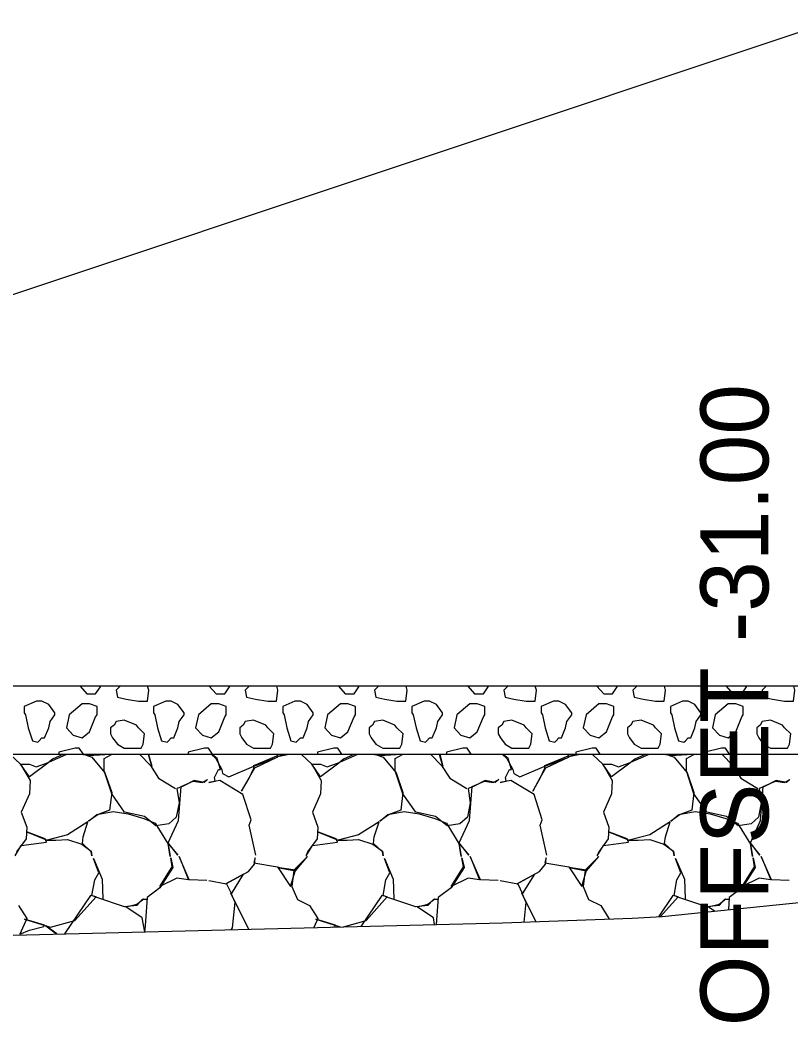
# Model space of a CAD drawing. Extents: x -26 to 4781, y -31 to 24738.
# Drawn here: x 2257 to 2268.33, y 7001.07 to 7015.79 of the extents above; entities that cross this region are included whole.
import ezdxf

# ---------------------------------------------------------------- set-up
doc = ezdxf.new("R2010")
doc.units = 0
for name, color, linetype in [('DESIGN - TRANSPORTATION - Proposed Layout Patterning', 7, 'Continuous'), ('DESIGN - TYPICAL - Finished Grade and Subgrade', 7, 'Continuous'), ('DESIGN - TYPICAL - Subgrade Tie Text', 7, 'Continuous'), ('GEOTECHNICAL – SCRATCH – Level 1', 7, 'Continuous'), ('SURVEY - GROUND - Top of Ground', 7, 'Continuous')]:
    doc.layers.add(name, color=color, linetype=linetype)

msp = doc.modelspace()

# ---------------------------------------------------------------- linework, layer by layer
at = {"layer": 'DESIGN - TRANSPORTATION - Proposed Layout Patterning'}
for p, q in [((2257.058, 7005.611), (2257.078, 7005.581)), ((2257.908, 7005.741), (2257.718, 7005.581)), ((2258.958, 7005.611), (2258.978, 7005.581)), ((2259.808, 7005.741), (2259.618, 7005.581)), ((2260.858, 7005.611), (2260.878, 7005.581)), ((2261.708, 7005.741), (2261.518, 7005.581)), ((2262.758, 7005.611), (2262.778, 7005.581)), ((2263.608, 7005.741), (2263.418, 7005.581)), ((2264.658, 7005.611), (2264.678, 7005.581)), ((2265.508, 7005.741), (2265.318, 7005.581)), ((2266.558, 7005.611), (2266.578, 7005.581)), ((2267.408, 7005.741), (2267.218, 7005.581))]:
    msp.add_line(p, q, dxfattribs=at)
for points in [[(2257.879, 7006), (2257.978, 7005.891), (2258.108, 7005.891), (2258.178, 7005.991), (2258.182, 7006)], [(2258.467, 7006), (2258.408, 7005.941), (2258.428, 7005.841), (2258.558, 7005.811), (2258.738, 7005.781), (2258.868, 7005.781), (2258.888, 7005.941), (2258.871, 7006)], [(2259.779, 7006), (2259.878, 7005.891), (2260.008, 7005.891), (2260.078, 7005.991), (2260.082, 7006)], [(2260.367, 7006), (2260.308, 7005.941), (2260.328, 7005.841), (2260.458, 7005.811), (2260.638, 7005.781), (2260.768, 7005.781), (2260.788, 7005.941), (2260.771, 7006)], [(2261.679, 7006), (2261.778, 7005.891), (2261.908, 7005.891), (2261.978, 7005.991), (2261.982, 7006)], [(2262.267, 7006), (2262.208, 7005.941), (2262.228, 7005.841), (2262.358, 7005.811), (2262.538, 7005.781), (2262.668, 7005.781), (2262.688, 7005.941), (2262.671, 7006)], [(2263.579, 7006), (2263.678, 7005.891), (2263.808, 7005.891), (2263.878, 7005.991), (2263.882, 7006)], [(2264.167, 7006), (2264.108, 7005.941), (2264.128, 7005.841), (2264.258, 7005.811), (2264.438, 7005.781), (2264.568, 7005.781), (2264.588, 7005.941), (2264.571, 7006)], [(2265.479, 7006), (2265.578, 7005.891), (2265.708, 7005.891), (2265.778, 7005.991), (2265.782, 7006)], [(2266.067, 7006), (2266.008, 7005.941), (2266.028, 7005.841), (2266.158, 7005.811), (2266.338, 7005.781), (2266.468, 7005.781), (2266.488, 7005.941), (2266.471, 7006)], [(2267.379, 7006), (2267.478, 7005.891), (2267.608, 7005.891), (2267.678, 7005.991), (2267.682, 7006)], [(2267.967, 7006), (2267.908, 7005.941), (2267.928, 7005.841), (2268.058, 7005.811), (2268.238, 7005.781), (2268.368, 7005.781), (2268.388, 7005.941), (2268.371, 7006)], [(2257.318, 7005.781), (2257.258, 7005.781), (2257.238, 7005.781), (2257.058, 7005.701), (2257.058, 7005.611)], [(2257.508, 7005.581), (2257.508, 7005.611), (2257.418, 7005.731), (2257.318, 7005.781)], [(2259.218, 7005.781), (2259.158, 7005.781), (2259.138, 7005.781), (2258.958, 7005.701), (2258.958, 7005.611)], [(2259.408, 7005.581), (2259.408, 7005.611), (2259.318, 7005.731), (2259.218, 7005.781)], [(2261.118, 7005.781), (2261.058, 7005.781), (2261.038, 7005.781), (2260.858, 7005.701), (2260.858, 7005.611)], [(2261.308, 7005.581), (2261.308, 7005.611), (2261.218, 7005.731), (2261.118, 7005.781)], [(2263.018, 7005.781), (2262.958, 7005.781), (2262.938, 7005.781), (2262.758, 7005.701), (2262.758, 7005.611)], [(2263.208, 7005.581), (2263.208, 7005.611), (2263.118, 7005.731), (2263.018, 7005.781)], [(2264.918, 7005.781), (2264.858, 7005.781), (2264.838, 7005.781), (2264.658, 7005.701), (2264.658, 7005.611)], [(2265.108, 7005.581), (2265.108, 7005.611), (2265.018, 7005.731), (2264.918, 7005.781)], [(2266.818, 7005.781), (2266.758, 7005.781), (2266.738, 7005.781), (2266.558, 7005.701), (2266.558, 7005.611)], [(2267.008, 7005.581), (2267.008, 7005.611), (2266.918, 7005.731), (2266.818, 7005.781)], [(2258.128, 7005.581), (2258.128, 7005.701), (2258.018, 7005.741), (2257.908, 7005.741)], [(2260.028, 7005.581), (2260.028, 7005.701), (2259.918, 7005.741), (2259.808, 7005.741)], [(2261.928, 7005.581), (2261.928, 7005.701), (2261.818, 7005.741), (2261.708, 7005.741)], [(2263.828, 7005.581), (2263.828, 7005.701), (2263.718, 7005.741), (2263.608, 7005.741)], [(2265.728, 7005.581), (2265.728, 7005.701), (2265.618, 7005.741), (2265.508, 7005.741)], [(2267.628, 7005.581), (2267.628, 7005.701), (2267.518, 7005.741), (2267.408, 7005.741)], [(2257.078, 7005.581), (2257.118, 7005.391), (2257.178, 7005.201), (2257.258, 7005.181), (2257.278, 7005.201), (2257.318, 7005.241)], [(2257.318, 7005.241), (2257.358, 7005.241), (2257.418, 7005.391), (2257.438, 7005.481), (2257.508, 7005.581)], [(2257.718, 7005.581), (2257.678, 7005.391), (2257.778, 7005.281), (2257.908, 7005.241), (2258.018, 7005.331), (2258.108, 7005.551), (2258.128, 7005.581)], [(2258.708, 7005.431), (2258.528, 7005.501), (2258.408, 7005.481), (2258.378, 7005.431), (2258.328, 7005.391), (2258.328, 7005.301), (2258.358, 7005.241), (2258.428, 7005.151), (2258.528, 7005.091), (2258.658, 7005.091), (2258.778, 7005.091), (2258.808, 7005.151), (2258.828, 7005.301), (2258.738, 7005.391), (2258.708, 7005.431)], [(2258.978, 7005.581), (2259.018, 7005.391), (2259.078, 7005.201), (2259.158, 7005.181), (2259.178, 7005.201), (2259.218, 7005.241)], [(2259.218, 7005.241), (2259.258, 7005.241), (2259.318, 7005.391), (2259.338, 7005.481), (2259.408, 7005.581)], [(2259.618, 7005.581), (2259.578, 7005.391), (2259.678, 7005.281), (2259.808, 7005.241), (2259.918, 7005.331), (2260.008, 7005.551), (2260.028, 7005.581)], [(2260.608, 7005.431), (2260.428, 7005.501), (2260.308, 7005.481), (2260.278, 7005.431), (2260.228, 7005.391), (2260.228, 7005.301), (2260.258, 7005.241), (2260.328, 7005.151), (2260.428, 7005.091), (2260.558, 7005.091), (2260.678, 7005.091), (2260.708, 7005.151), (2260.728, 7005.301), (2260.638, 7005.391), (2260.608, 7005.431)], [(2260.878, 7005.581), (2260.918, 7005.391), (2260.978, 7005.201), (2261.058, 7005.181), (2261.078, 7005.201), (2261.118, 7005.241)], [(2261.118, 7005.241), (2261.158, 7005.241), (2261.218, 7005.391), (2261.238, 7005.481), (2261.308, 7005.581)], [(2261.518, 7005.581), (2261.478, 7005.391), (2261.578, 7005.281), (2261.708, 7005.241), (2261.818, 7005.331), (2261.908, 7005.551), (2261.928, 7005.581)], [(2262.508, 7005.431), (2262.328, 7005.501), (2262.208, 7005.481), (2262.178, 7005.431), (2262.128, 7005.391), (2262.128, 7005.301), (2262.158, 7005.241), (2262.228, 7005.151), (2262.328, 7005.091), (2262.458, 7005.091), (2262.578, 7005.091), (2262.608, 7005.151), (2262.628, 7005.301), (2262.538, 7005.391), (2262.508, 7005.431)], [(2262.778, 7005.581), (2262.818, 7005.391), (2262.878, 7005.201), (2262.958, 7005.181), (2262.978, 7005.201), (2263.018, 7005.241)], [(2263.018, 7005.241), (2263.058, 7005.241), (2263.118, 7005.391), (2263.138, 7005.481), (2263.208, 7005.581)], [(2263.418, 7005.581), (2263.378, 7005.391), (2263.478, 7005.281), (2263.608, 7005.241), (2263.718, 7005.331), (2263.808, 7005.551), (2263.828, 7005.581)], [(2264.408, 7005.431), (2264.228, 7005.501), (2264.108, 7005.481), (2264.078, 7005.431), (2264.028, 7005.391), (2264.028, 7005.301), (2264.058, 7005.241), (2264.128, 7005.151), (2264.228, 7005.091), (2264.358, 7005.091), (2264.478, 7005.091), (2264.508, 7005.151), (2264.528, 7005.301), (2264.438, 7005.391), (2264.408, 7005.431)], [(2264.678, 7005.581), (2264.718, 7005.391), (2264.778, 7005.201), (2264.858, 7005.181), (2264.878, 7005.201), (2264.918, 7005.241)], [(2264.918, 7005.241), (2264.958, 7005.241), (2265.018, 7005.391), (2265.038, 7005.481), (2265.108, 7005.581)], [(2265.318, 7005.581), (2265.278, 7005.391), (2265.378, 7005.281), (2265.508, 7005.241), (2265.618, 7005.331), (2265.708, 7005.551), (2265.728, 7005.581)], [(2266.308, 7005.431), (2266.128, 7005.501), (2266.008, 7005.481), (2265.978, 7005.431), (2265.928, 7005.391), (2265.928, 7005.301), (2265.958, 7005.241), (2266.028, 7005.151), (2266.128, 7005.091), (2266.258, 7005.091), (2266.378, 7005.091), (2266.408, 7005.151), (2266.428, 7005.301), (2266.338, 7005.391), (2266.308, 7005.431)], [(2266.578, 7005.581), (2266.618, 7005.391), (2266.678, 7005.201), (2266.758, 7005.181), (2266.778, 7005.201), (2266.818, 7005.241)], [(2266.818, 7005.241), (2266.858, 7005.241), (2266.918, 7005.391), (2266.938, 7005.481), (2267.008, 7005.581)], [(2267.218, 7005.581), (2267.178, 7005.391), (2267.278, 7005.281), (2267.408, 7005.241), (2267.518, 7005.331), (2267.608, 7005.551), (2267.628, 7005.581)], [(2268.208, 7005.431), (2268.028, 7005.501), (2267.908, 7005.481), (2267.878, 7005.431), (2267.828, 7005.391), (2267.828, 7005.301), (2267.858, 7005.241), (2267.928, 7005.151), (2268.028, 7005.091), (2268.158, 7005.091), (2268.278, 7005.091), (2268.308, 7005.151), (2268.328, 7005.301), (2268.238, 7005.391), (2268.208, 7005.431)], [(2257.808, 7005.091), (2257.568, 7005.031), (2257.568, 7005)], [(2257.929, 7005), (2257.928, 7005.001), (2257.868, 7005.091), (2257.808, 7005.091)], [(2259.708, 7005.091), (2259.468, 7005.031), (2259.468, 7005)], [(2259.829, 7005), (2259.828, 7005.001), (2259.768, 7005.091), (2259.708, 7005.091)], [(2261.608, 7005.091), (2261.368, 7005.031), (2261.368, 7005)], [(2261.729, 7005), (2261.728, 7005.001), (2261.668, 7005.091), (2261.608, 7005.091)], [(2263.508, 7005.091), (2263.268, 7005.031), (2263.268, 7005)], [(2263.629, 7005), (2263.628, 7005.001), (2263.568, 7005.091), (2263.508, 7005.091)], [(2265.408, 7005.091), (2265.168, 7005.031), (2265.168, 7005)], [(2265.529, 7005), (2265.528, 7005.001), (2265.468, 7005.091), (2265.408, 7005.091)], [(2267.308, 7005.091), (2267.068, 7005.031), (2267.068, 7005)], [(2267.429, 7005), (2267.428, 7005.001), (2267.368, 7005.091), (2267.308, 7005.091)], [(2256.853, 7005), (2257.004, 7004.858), (2257.144, 7004.618), (2257.134, 7004.418), (2257.014, 7004.148), (2257.094, 7003.928), (2257.084, 7003.758), (2256.944, 7003.568)], [(2257.625, 7005), (2257.474, 7004.928), (2257.404, 7004.868), (2257.134, 7004.668), (2257.004, 7004.858), (2257.134, 7004.858), (2257.234, 7004.818), (2257.384, 7004.868), (2257.674, 7005)], [(2257.926, 7005), (2257.944, 7004.998), (2258.054, 7004.958), (2258.244, 7004.728), (2258.344, 7004.438), (2258.314, 7004.178), (2258.144, 7004.118), (2258.004, 7004.018), (2258.124, 7004.118), (2258.364, 7004.158), (2258.584, 7004.128), (2258.814, 7004.058), (2258.984, 7003.988), (2259.174, 7003.678), (2259.204, 7003.498), (2259.174, 7003.688), (2259.314, 7003.518), (2259.174, 7003.698), (2259.324, 7004.028), (2259.364, 7004.528), (2259.544, 7004.608), (2259.674, 7004.588), (2259.754, 7004.628), (2259.704, 7004.588), (2259.554, 7004.618), (2259.384, 7004.528), (2259.304, 7004.498), (2259.334, 7004.288), (2259.294, 7004.078), (2259.184, 7003.978), (2258.994, 7003.948), (2258.824, 7004.088), (2258.534, 7004.148), (2258.344, 7004.418), (2258.234, 7004.758), (2258.234, 7004.938), (2258.341, 7005)], [(2258.328, 7005), (2258.324, 7004.998), (2258.004, 7004.978), (2257.993, 7005)], [(2258.758, 7005), (2258.914, 7004.838), (2259.034, 7004.648), (2259.284, 7004.498)], [(2258.887, 7005), (2258.934, 7004.828), (2258.885, 7005)], [(2260.464, 7003.518), (2260.364, 7003.958), (2260.394, 7004.038), (2260.274, 7004.408), (2259.934, 7004.618), (2259.774, 7004.588), (2259.864, 7004.608), (2259.854, 7004.658), (2259.914, 7004.778), (2259.944, 7004.778), (2259.894, 7004.938), (2259.82, 7005)], [(2259.811, 7005), (2259.874, 7004.938), (2259.964, 7004.778), (2259.974, 7004.718), (2260.064, 7004.668), (2260.434, 7004.828), (2260.784, 7004.958), (2260.444, 7004.798), (2260.364, 7004.658), (2260.254, 7004.458), (2260.364, 7004.648), (2260.434, 7004.798), (2260.434, 7004.838), (2260.774, 7004.978), (2260.789, 7005)], [(2260.905, 7005), (2260.784, 7004.968), (2260.928, 7005)], [(2261.133, 7005), (2261.284, 7004.858), (2261.424, 7004.618), (2261.414, 7004.418), (2261.294, 7004.148), (2261.374, 7003.928), (2261.364, 7003.758), (2261.224, 7003.568), (2261.204, 7003.508), (2261.294, 7003.658), (2261.664, 7003.708), (2261.644, 7003.758), (2261.384, 7003.858), (2261.674, 7003.738), (2261.804, 7003.738), (2261.974, 7003.748), (2262.184, 7003.678), (2262.324, 7003.578), (2262.334, 7003.508), (2262.324, 7003.568), (2262.194, 7003.688), (2262.204, 7003.788), (2262.274, 7004.008), (2261.974, 7003.818), (2261.674, 7003.738)], [(2261.905, 7005), (2261.754, 7004.928), (2261.684, 7004.868), (2261.414, 7004.668), (2261.284, 7004.858), (2261.414, 7004.858), (2261.514, 7004.818), (2261.664, 7004.868), (2261.954, 7005)], [(2262.206, 7005), (2262.224, 7004.998), (2262.334, 7004.958), (2262.524, 7004.728), (2262.624, 7004.438), (2262.594, 7004.178), (2262.424, 7004.118), (2262.284, 7004.018), (2262.404, 7004.118), (2262.644, 7004.158), (2262.864, 7004.128), (2263.094, 7004.058), (2263.264, 7003.988), (2263.454, 7003.678), (2263.484, 7003.498), (2263.454, 7003.688), (2263.594, 7003.518), (2263.454, 7003.698), (2263.604, 7004.028), (2263.644, 7004.528), (2263.824, 7004.608), (2263.954, 7004.588), (2264.034, 7004.628), (2263.984, 7004.588), (2263.834, 7004.618), (2263.664, 7004.528), (2263.584, 7004.498), (2263.614, 7004.288), (2263.574, 7004.078), (2263.464, 7003.978), (2263.274, 7003.948), (2263.104, 7004.088), (2262.814, 7004.148), (2262.624, 7004.418), (2262.514, 7004.758), (2262.514, 7004.938), (2262.621, 7005)], [(2262.608, 7005), (2262.604, 7004.998), (2262.284, 7004.978), (2262.273, 7005)], [(2263.038, 7005), (2263.194, 7004.838), (2263.314, 7004.648), (2263.564, 7004.498)], [(2263.167, 7005), (2263.214, 7004.828), (2263.165, 7005)], [(2264.744, 7003.518), (2264.644, 7003.958), (2264.674, 7004.038), (2264.554, 7004.408), (2264.214, 7004.618), (2264.054, 7004.588), (2264.144, 7004.608), (2264.134, 7004.658), (2264.194, 7004.778), (2264.224, 7004.778), (2264.174, 7004.938), (2264.1, 7005)], [(2264.091, 7005), (2264.154, 7004.938), (2264.244, 7004.778), (2264.254, 7004.718), (2264.344, 7004.668), (2264.714, 7004.828), (2265.064, 7004.958), (2264.724, 7004.798), (2264.644, 7004.658), (2264.534, 7004.458), (2264.644, 7004.648), (2264.714, 7004.798), (2264.714, 7004.838), (2265.054, 7004.978), (2265.069, 7005)], [(2265.185, 7005), (2265.064, 7004.968), (2265.208, 7005)], [(2265.413, 7005), (2265.564, 7004.858), (2265.704, 7004.618), (2265.694, 7004.418), (2265.574, 7004.148), (2265.654, 7003.928), (2265.644, 7003.758), (2265.504, 7003.568), (2265.484, 7003.508), (2265.574, 7003.658), (2265.944, 7003.708), (2265.924, 7003.758), (2265.664, 7003.858), (2265.954, 7003.738), (2266.084, 7003.738), (2266.254, 7003.748), (2266.464, 7003.678), (2266.604, 7003.578), (2266.614, 7003.508), (2266.604, 7003.568), (2266.474, 7003.688), (2266.484, 7003.788), (2266.554, 7004.008), (2266.254, 7003.818), (2265.954, 7003.738)], [(2266.185, 7005), (2266.034, 7004.928), (2265.964, 7004.868), (2265.694, 7004.668), (2265.564, 7004.858), (2265.694, 7004.858), (2265.794, 7004.818), (2265.944, 7004.868), (2266.234, 7005)], [(2266.486, 7005), (2266.504, 7004.998), (2266.614, 7004.958), (2266.804, 7004.728), (2266.904, 7004.438), (2266.874, 7004.178), (2266.704, 7004.118), (2266.564, 7004.018), (2266.684, 7004.118), (2266.924, 7004.158), (2267.144, 7004.128), (2267.374, 7004.058), (2267.544, 7003.988), (2267.734, 7003.678), (2267.764, 7003.498), (2267.734, 7003.688), (2267.874, 7003.518), (2267.734, 7003.698), (2267.884, 7004.028), (2267.924, 7004.528), (2268.104, 7004.608), (2268.234, 7004.588), (2268.314, 7004.628), (2268.264, 7004.588), (2268.114, 7004.618), (2267.944, 7004.528), (2267.864, 7004.498), (2267.894, 7004.288), (2267.854, 7004.078), (2267.744, 7003.978), (2267.554, 7003.948), (2267.384, 7004.088), (2267.094, 7004.148), (2266.904, 7004.418), (2266.794, 7004.758), (2266.794, 7004.938), (2266.901, 7005)], [(2266.888, 7005), (2266.884, 7004.998), (2266.564, 7004.978), (2266.553, 7005)], [(2267.318, 7005), (2267.474, 7004.838), (2267.594, 7004.648), (2267.844, 7004.498)], [(2267.447, 7005), (2267.494, 7004.828), (2267.445, 7005)], [(2256.924, 7003.508), (2257.014, 7003.658), (2257.384, 7003.708), (2257.364, 7003.758), (2257.104, 7003.858), (2257.394, 7003.738), (2257.524, 7003.738), (2257.694, 7003.748), (2257.904, 7003.678), (2258.044, 7003.578), (2258.054, 7003.508), (2258.044, 7003.568), (2257.914, 7003.688), (2257.924, 7003.788), (2257.994, 7004.008), (2257.694, 7003.818), (2257.394, 7003.738)], [(2258.83, 7002.392), (2258.794, 7002.598), (2258.554, 7002.758), (2258.714, 7002.798), (2258.814, 7002.878), (2258.864, 7002.868), (2258.794, 7002.868), (2258.714, 7002.778), (2258.534, 7002.758), (2258.124, 7002.898), (2258.054, 7002.928), (2258.094, 7003.158), (2258.154, 7003.258), (2258.074, 7003.468), (2258.204, 7003.168), (2258.214, 7002.878)], [(2259.744, 7003.148), (2259.484, 7003.158), (2259.334, 7003.498), (2259.474, 7003.158), (2259.304, 7003.178), (2259.054, 7003.058), (2259.234, 7003.348), (2259.214, 7003.478), (2259.244, 7003.338), (2259.054, 7003.038), (2258.864, 7002.898), (2258.834, 7002.478), (2258.826, 7002.392)], [(2259.774, 7003.148), (2260.034, 7003.098), (2260.104, 7002.948), (2260.284, 7003.238), (2260.024, 7003.098), (2260.354, 7003.278), (2260.444, 7003.388), (2260.454, 7003.478), (2260.434, 7003.408), (2260.784, 7003.348), (2260.974, 7003.058), (2261.044, 7003.298), (2260.784, 7003.338), (2261.044, 7003.288), (2261.224, 7003.498), (2261.024, 7003.298), (2260.994, 7003.058), (2261.074, 7002.868), (2261.254, 7002.778), (2261.374, 7002.588), (2261.316, 7002.454)], [(2263.091, 7002.498), (2263.074, 7002.598), (2262.834, 7002.758), (2262.994, 7002.798), (2263.094, 7002.878), (2263.144, 7002.868), (2263.074, 7002.868), (2262.994, 7002.778), (2262.814, 7002.758), (2262.404, 7002.898), (2262.334, 7002.928), (2262.374, 7003.158), (2262.434, 7003.258), (2262.354, 7003.468), (2262.484, 7003.168), (2262.494, 7002.878)], [(2264.024, 7003.148), (2263.764, 7003.158), (2263.614, 7003.498), (2263.754, 7003.158), (2263.584, 7003.178), (2263.334, 7003.058), (2263.514, 7003.348), (2263.494, 7003.478), (2263.524, 7003.338), (2263.334, 7003.038), (2263.144, 7002.898), (2263.115, 7002.499)], [(2264.054, 7003.148), (2264.314, 7003.098), (2264.384, 7002.948), (2264.564, 7003.238), (2264.304, 7003.098), (2264.634, 7003.278), (2264.724, 7003.388), (2264.734, 7003.478), (2264.714, 7003.408), (2265.064, 7003.348), (2265.254, 7003.058), (2265.324, 7003.298), (2265.064, 7003.338), (2265.324, 7003.288), (2265.504, 7003.498), (2265.304, 7003.298), (2265.274, 7003.058), (2265.354, 7002.868), (2265.534, 7002.778), (2265.654, 7002.588), (2265.651, 7002.581)], [(2267.207, 7002.696), (2267.114, 7002.758), (2267.274, 7002.798), (2267.374, 7002.878), (2267.424, 7002.868), (2267.354, 7002.868), (2267.274, 7002.778), (2267.094, 7002.758), (2266.684, 7002.898), (2266.614, 7002.928), (2266.654, 7003.158), (2266.714, 7003.258), (2266.634, 7003.468), (2266.764, 7003.168), (2266.774, 7002.878)], [(2268.304, 7003.148), (2268.044, 7003.158), (2267.894, 7003.498), (2268.034, 7003.158), (2267.864, 7003.178), (2267.614, 7003.058), (2267.794, 7003.348), (2267.774, 7003.478), (2267.804, 7003.338), (2267.614, 7003.038), (2267.424, 7002.898), (2267.411, 7002.717)], [(2260.362, 7002.43), (2260.154, 7002.838), (2260.094, 7002.958), (2260.154, 7002.828), (2260.114, 7002.448), (2260.099, 7002.424)], [(2264.585, 7002.541), (2264.434, 7002.838), (2264.374, 7002.958), (2264.434, 7002.828), (2264.403, 7002.534)], [(2256.974, 7002.778), (2257.094, 7002.588), (2256.994, 7002.358), (2257.134, 7002.418), (2257.344, 7002.468), (2257.354, 7002.488), (2257.064, 7002.578), (2257.444, 7002.458), (2257.804, 7002.558), (2258.114, 7002.908), (2258.034, 7002.928), (2257.652, 7002.363)], [(2261.75, 7002.465), (2262.084, 7002.558), (2262.394, 7002.908), (2262.314, 7002.928), (2262.005, 7002.471)], [(2266.415, 7002.616), (2266.674, 7002.908), (2266.594, 7002.928), (2266.381, 7002.614)], [(2261.596, 7002.461), (2261.624, 7002.468), (2261.634, 7002.488), (2261.344, 7002.578), (2261.704, 7002.464)], [(2257.539, 7002.36), (2257.374, 7002.478), (2257.53, 7002.36)], [(2261.675, 7002.463), (2261.654, 7002.478), (2261.673, 7002.463)]]:
    msp.add_lwpolyline(points, dxfattribs=at)
at = {"layer": 'DESIGN - TYPICAL - Finished Grade and Subgrade'}
msp.add_line((2269, 7015.792), (2226.581, 7001.652), dxfattribs=at)
at = {"layer": 'GEOTECHNICAL – SCRATCH – Level 1'}
for p, q in [((2299.066, 7006), (2239.625, 7006)), ((2290.193, 7005), (2236.625, 7005))]:
    msp.add_line(p, q, dxfattribs=at)
at = {"layer": 'SURVEY - GROUND - Top of Ground'}
msp.add_lwpolyline([(2221.065, 7001.486), (2231.615, 7001.803), (2234.076, 7001.953), (2237.012, 7001.948), (2244.332, 7002.031), (2247.669, 7002.206), (2252.499, 7002.233), (2256.305, 7002.33), (2264.092, 7002.523), (2265.59, 7002.579), (2265.997, 7002.593), (2266.436, 7002.617), (2275.198, 7003.514), (2281.873, 7004.199), (2282.526, 7004.285), (2284.656, 7004.477), (2294.223, 7005.381), (2295.439, 7005.523), (2297.025, 7005.728), (2300, 7006.124), (2307.639, 7007.141), (2311.611, 7007.768)], dxfattribs=at)

# ---------------------------------------------------------------- texts
at = {"layer": 'DESIGN - TYPICAL - Subgrade Tie Text'}
msp.add_text('OFFSET -31.00', height=1, rotation=90, dxfattribs=at).set_placement((2268, 7001.004))

doc.saveas('drawing.dxf')
